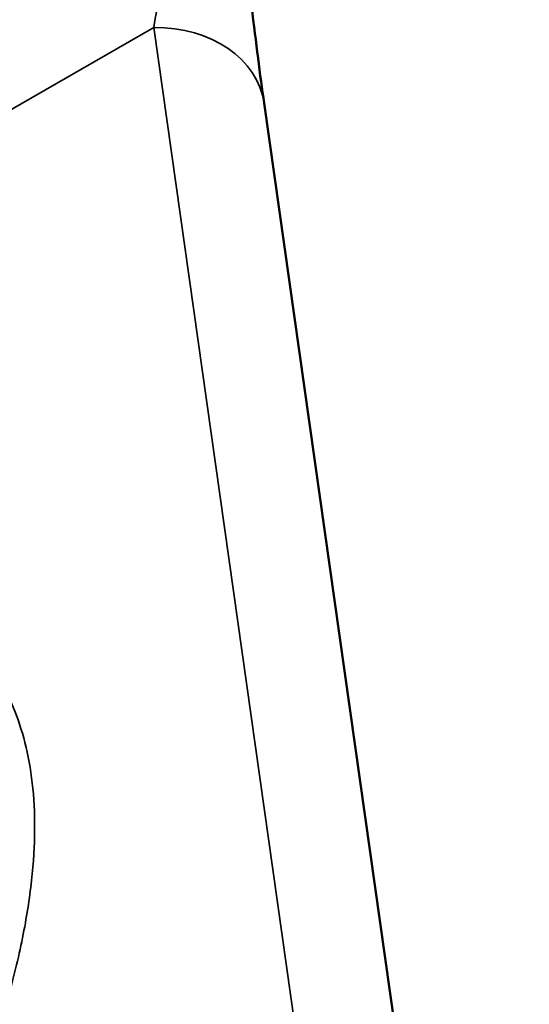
# Model space of a CAD drawing. Header units: millimetres. Extents: x 50 to 3176, y 50 to 2109.
# Tile 787 of 817: x 2098.11 to 2102.4, y 1631.55 to 1639.85. Entities that reach past the tile are written whole.
import ezdxf

# ---------------------------------------------------------------- set-up
doc = ezdxf.new("R2010")
doc.units = ezdxf.units.MM
doc.header["$LTSCALE"] = 10
doc.layers.add('Visible (ISO)', color=7, linetype='Continuous', lineweight=50)
doc.layers.add('Visible Narrow (ISO)', color=7, linetype='Continuous', lineweight=35)

msp = doc.modelspace()

# ---------------------------------------------------------------- linework, layer by layer
at = {"layer": 'Visible (ISO)'}
msp.add_line((2102.3961, 1623.3686), (2100.165, 1639.1431), dxfattribs=at)
msp.add_open_spline([(2100.0612, 1639.9538), (2100.0966, 1639.6516), (2100.1318, 1639.3779), (2100.165, 1639.1431)], degree=3, dxfattribs=at)
at = {"layer": 'Visible Narrow (ISO)'}
for q in [(2063.7545, 1619.2953), (2101.4676, 1624.0064)]:
    msp.add_line((2099.2365, 1639.7808), q, dxfattribs=at)
for centre, major_axis, ratio, start_param, end_param in [((2099.1118, 1641.1747), (-0.2201, -2.4048), 0.126631, 0.964159, 1.270409), ((2099.1748, 1639.003), (0.9901, 0.14), 0.772754, 0, 1.400018)]:
    msp.add_ellipse(centre, major_axis=major_axis, ratio=ratio, start_param=start_param, end_param=end_param, dxfattribs=at)
msp.add_open_spline([(2073.7996, 1607.531), (2074.5423, 1607.9395), (2076.0996, 1608.8533), (2078.6071, 1610.4964), (2081.3777, 1612.498), (2084.223, 1614.7651), (2086.6491, 1616.8819), (2088.6469, 1618.7689), (2090.3327, 1620.4778), (2091.7592, 1622.0224), (2092.9724, 1623.4231), (2094.0044, 1624.6949), (2094.8813, 1625.8512), (2095.6231, 1626.9038), (2096.2463, 1627.8627), (2096.7641, 1628.7369), (2097.1877, 1629.5337), (2097.5277, 1630.259), (2097.793, 1630.9185), (2097.9911, 1631.517), (2098.1285, 1632.0589), (2098.2106, 1632.5478), (2098.242, 1632.9871), (2098.227, 1633.3791), (2098.1695, 1633.726), (2098.0735, 1634.0292), (2097.9448, 1634.2897), (2097.7898, 1634.5094), (2097.6187, 1634.6887), (2097.4313, 1634.8383), (2097.2299, 1634.9614), (2097.0202, 1635.0598), (2096.7792, 1635.1441), (2096.5053, 1635.2116), (2096.195, 1635.2597), (2095.8322, 1635.2855), (2095.4179, 1635.2824), (2094.9525, 1635.2458), (2094.4362, 1635.1716), (2093.8684, 1635.0567), (2093.2477, 1634.8981), (2092.5719, 1634.6926), (2091.8381, 1634.4362), (2091.0426, 1634.1245), (2090.1815, 1633.7522), (2089.2501, 1633.3134), (2088.2436, 1632.8009), (2087.1566, 1632.2065), (2085.983, 1631.521), (2084.714, 1630.7336), (2083.3406, 1629.8315), (2081.8525, 1628.7987), (2080.2395, 1627.6162), (2078.4887, 1626.2586), (2076.5927, 1624.6985), (2075.2131, 1623.4852), (2074.5036, 1622.8349)], degree=3, dxfattribs=at)

doc.saveas('drawing.dxf')
